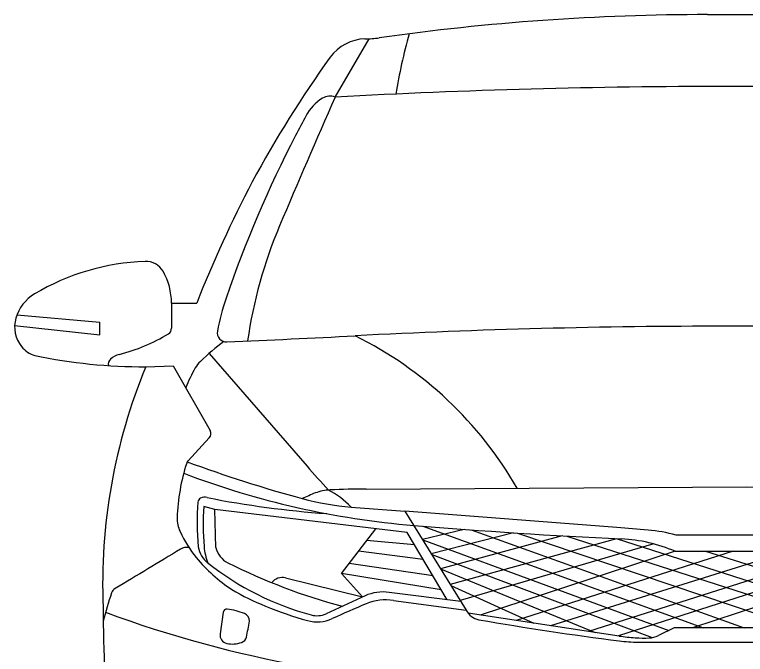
# Model space of a CAD drawing. Extents: x 10133 to 2270741, y 5363 to 1733450.
# Drawn here: x 33556.3 to 33625, y 10221.6 to 10281.7 of the extents above; entities that cross this region are included whole.
import ezdxf

# ---------------------------------------------------------------- set-up
doc = ezdxf.new("R2010")
doc.units = 0
doc.layers.add('StdDetailLabel', color=7, linetype='Continuous')

msp = doc.modelspace()

# ---------------------------------------------------------------- linework, layer by layer
at = {"layer": 'StdDetailLabel'}
for p, q in [((33586.403, 10273.954), (33589.595, 10279.442)), ((33571.014, 10254.591), (33571.014, 10252.228)), ((33571.014, 10254.591), (33573.39, 10254.591)), ((33556.473, 10253.471), (33564.273, 10252.801)), ((33564.273, 10251.615), (33564.273, 10252.801)), ((33556.26, 10252.496), (33564.273, 10251.615)), ((33574.551, 10249.86), (33583.753, 10239.27)), ((33574.567, 10241.915), (33572.566, 10239.765)), ((33575.173, 10231.605), (33575.084, 10235.174)), ((33612.901, 10233.49), (33592.959, 10235.027)), ((33594.657, 10233.616), (33621.05, 10224.058)), ((33586.982, 10229.171), (33590.212, 10233.378)), ((33598.52, 10233.316), (33594.61, 10232.361)), ((33603.163, 10232.991), (33595.438, 10231.023)), ((33599.192, 10233.267), (33624.849, 10224.058)), ((33603.552, 10232.966), (33629.966, 10224.058)), ((33593.872, 10231.848), (33589.349, 10232.253)), ((33594.636, 10232.318), (33617.775, 10223.82)), ((33608.194, 10232.683), (33637.234, 10223.302)), ((33642.3, 10232.699), (33613.041, 10223.294)), ((33616.376, 10231.943), (33598.151, 10226.639)), ((33594.688, 10230.473), (33588.596, 10231.273)), ((33595.479, 10230.956), (33616.211, 10223.14)), ((33618.361, 10231.257), (33600.027, 10225.252)), ((33623.83, 10231.257), (33603.409, 10224.743)), ((33629.1, 10231.257), (33606.667, 10224.253)), ((33621.235, 10231.257), (33643.686, 10224.273)), ((33595.603, 10228.931), (33587.703, 10230.11)), ((33586.991, 10229.183), (33596.365, 10227.648)), ((33597.287, 10228.035), (33605.088, 10224.49)), ((33598.221, 10226.526), (33591.49, 10227.391)), ((33589.211, 10227.074), (33585.544, 10225.381)), ((33591.897, 10226.633), (33598.713, 10225.732)), ((33575.878, 10225.532), (33575.584, 10223.502)), ((33613.094, 10223.286), (33598.905, 10225.421))]:
    msp.add_line(p, q, dxfattribs=at)
for points in [[(33621.428, 10281.713), (33625.109, 10281.713), (33628.791, 10281.713)], [(33626.915, 10274.956), (33625.109, 10274.956), (33623.304, 10274.956)], [(33626.915, 10252.417), (33625.109, 10252.417), (33623.304, 10252.417)], [(33568.593, 10248.607), (33571.176, 10248.679), (33574.647, 10242.607)], [(33589.322, 10237.105), (33625.109, 10237.302), (33660.896, 10237.105)], [(33596.933, 10226.691), (33593.173, 10233.026), (33575.084, 10235.174), (33574.047, 10235.459)], [(33587.893, 10235.417), (33592.959, 10235.027), (33598.713, 10225.732)], [(33634.223, 10223.112), (33654.756, 10230.982), (33647.3, 10233.007), (33619.992, 10224.058)], [(33607.742, 10232.709), (33596.314, 10229.607), (33610.843, 10223.624)], [(33640.001, 10223.718), (33612.869, 10232.437), (33597.225, 10228.136)], [(33645.748, 10224.583), (33652.986, 10228.122), (33637.748, 10232.457), (33610.225, 10223.717)], [(33631.763, 10232.768), (33625.109, 10232.768), (33618.456, 10232.768)], [(33618.361, 10231.257), (33625.109, 10231.257), (33631.858, 10231.257)], [(33581.735, 10228.748), (33588.985, 10226.97), (33586.982, 10229.171)], [(33633.423, 10223.347), (33631.951, 10224.058), (33625.109, 10224.058), (33618.268, 10224.058), (33616.796, 10223.347)], [(33614.886, 10222.712), (33625.109, 10222.712), (33635.333, 10222.712)]]:
    msp.add_lwpolyline(points, dxfattribs=at)
for centre, radius, start, end in [((33621.428, 10062.686), 219.027, 90, 98.10682), ((33647.105, 10265.111), 55.752, 164.61105, 170.57602), ((33589.347, 10275.218), 4.222, 92.14097, 143.72031), ((33589.3, 10288.239), 8.802, 269.28035, 278.10682), ((33671.156, 10216.226), 105.082, 144.18533, 151.73465), ((33623.304, 9594.734), 680.222, 90, 93.109738), ((33585.913, 10272.699), 1.347, 68.65873, 121.28944), ((34382.6, 9922.673), 870.245, 156.192993, 157.061075), ((33587.43, 10270.202), 4.269, 121.28944, 151.86737), ((33730.567, 10193.669), 166.582, 151.86737, 152.59394), ((33681.944, 10218.88), 111.812, 152.59394, 161.12103), ((33679.012, 10213.165), 113.456, 152.25203, 158.58477), ((33621.284, 10244.875), 43.556, 157.06107, 171.87988), ((33569.311, 10236.679), 21.845, 92.06631, 120.78189), ((33568.591, 10256.639), 1.873, 30.07087, 92.06631), ((33565.053, 10254.591), 5.96, 360, 30.07087), ((33560.137, 10252.08), 3.919, 120.78189, 163.87205), ((33597.059, 10247.908), 22.1, 161.12103, 169.46565), ((33559.195, 10252.353), 2.938, 163.87205, 218.99461), ((33570.395, 10252.228), 0.619, 301.18631, 0), ((33623.304, 9572.195), 680.222, 90, 92.950296), ((33561.922, 10266.226), 16.982, 284.27371, 301.18631), ((33576.169, 10251.792), 0.852, 169.46565, 272.48854), ((33511.007, 11751.112), 1501.587, 272.488545, 272.950296), ((33572.139, 10219.083), 36.232, 29.97002, 63.52125), ((33592.322, 10229.473), 27.045, 127.33309, 133.43183), ((33558.963, 10252.165), 2.64, 218.99461, 252.11933), ((33568.45, 10299.821), 51.215, 258.40014, 270.1598), ((33565.712, 10248.841), 0.65, 132.10061, 190.91314), ((33566.593, 10247.866), 1.964, 104.27371, 132.10061), ((33575.556, 10247.182), 2.658, 133.43183, 150.46588), ((33618.138, 10228.15), 53.603, 157.56465, 182.34647), ((33586.472, 10240.998), 15.205, 150.46588, 158.26799), ((33574.137, 10242.315), 0.587, 317.05877, 29.75502), ((33572.996, 10239.365), 0.587, 137.05877, 162.14442), ((33590.343, 10233.777), 18.812, 162.14442, 178.06361), ((33617.316, 10361.387), 129.715, 249.78294, 254.80154), ((33664.999, 10309.867), 107.632, 220.98869, 222.59904), ((33600.312, 10312.616), 79.199, 249.17569, 265.27505), ((33586.105, 10232.67), 4.357, 92.44275, 111.12655), ((33581.867, 10229.618), 8.363, 43.90338, 62.18309), ((33589.825, 10145.478), 91.629, 90.31421, 92.44275), ((33574.116, 10235.575), 0.768, 72.18725, 119.84484), ((33592.173, 10326.38), 91.82, 258.8075, 265.89969), ((33591.044, 10219.888), 18.06, 111.12655, 115.35739), ((33595.237, 10233.933), 21.822, 174.88173, 185.9091), ((33573.965, 10235.838), 0.465, 119.84484, 174.88173), ((33589.795, 10260.101), 24.757, 254.81424, 265.59331), ((33596.581, 10233.735), 22.6, 175.6243, 185.17269), ((33574.382, 10234.317), 2.843, 178.06361, 205.24517), ((33639.92, 10791.824), 560.04, 265.27505, 267.27833), ((33582.606, 10238.194), 11.935, 205.24517, 219.09376), ((33590.007, 9936.406), 297.964, 85.02823, 85.59331), ((33614.607, 10219.189), 14.114, 74.17559, 85.02823), ((33612.638, 10217.911), 14.521, 66.78883, 87.27833), ((35622.333, 6818.697), 3981.369, 120.998498, 121.101924), ((33572.481, 10230.426), 1.194, 81.71547, 120.9985), ((33575.956, 10232.073), 2.456, 189.06275, 231.94842), ((33579.688, 10232.205), 5.637, 185.17269, 201.49917), ((33577.283, 10232.117), 2.171, 193.63924, 243.35836), ((33584.7, 10239.895), 14.632, 219.09376, 236.82406), ((33591.39, 10251.79), 27.495, 231.94842, 254.73742), ((33601.944, 10281.275), 57.168, 243.35836, 254.90542), ((33581.432, 10227.509), 1.275, 76.21932, 141.28563), ((33592.895, 10217.749), 29.138, 160.78986, 166.23185), ((33566.107, 10227.083), 0.771, 121.10192, 160.78986), ((33589.513, 10249.697), 25.505, 239.82363, 247.70468), ((33590.932, 10223.056), 4.371, 82.67252, 113.18972), ((33591.177, 10221.851), 4.836, 81.43522, 112.50113), ((33767.993, 10227.398), 203.418, 180.40636, 183.90937), ((33594.456, 10262.14), 38.893, 247.9214, 254.10715), ((33623.984, 10142.653), 90.56, 112.50113, 114.71271), ((33602.625, 10327.903), 109.149, 249.72956, 270.01296), ((33576.21, 10225.475), 0.337, 83.40779, 173.32527), ((33575.526, 10219.557), 6.295, 68.04821, 83.40779), ((33577.605, 10224.714), 0.735, 357.69808, 68.04821), ((33584.689, 10227.233), 2.04, 254.73742, 294.78361), ((33600.206, 10226.441), 1.653, 205.40302, 260.2489), ((33047.679, 10318.417), 538.875, 349.82016, 349.98291), ((33584.696, 10228.17), 3.55, 255.47308, 293.70013), ((33654.401, 10541.799), 321.634, 260.2489, 262.62514), ((33576.393, 10223.385), 0.817, 171.76417, 258.00958), ((33615.743, 10240.891), 17.803, 261.44289, 266.38945), ((33615.848, 10225.093), 1.987, 272.33849, 298.48632), ((33576.739, 10225.017), 2.485, 258.00958, 290.19517), ((33577.328, 10223.417), 0.781, 290.19517, 342.10499), ((33614.886, 10236.505), 13.793, 262.62514, 270), ((33615.415, 10235.7), 12.602, 266.38945, 272.33849)]:
    msp.add_arc(centre, radius, start, end, dxfattribs=at)

doc.saveas('drawing.dxf')
